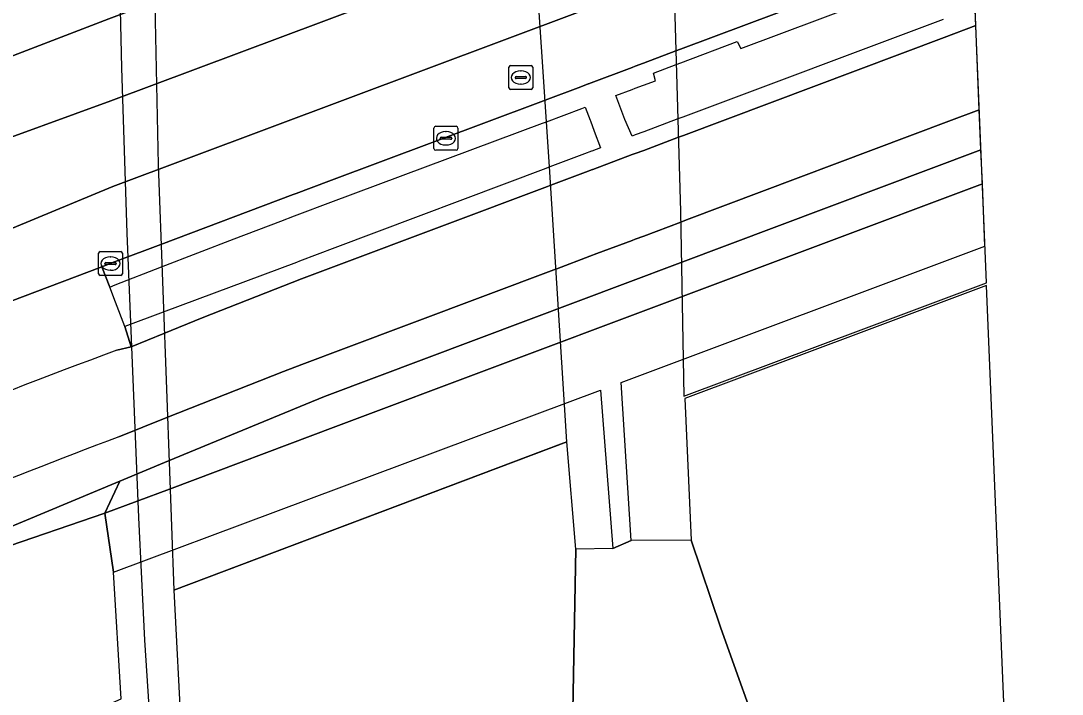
# Model space of a CAD drawing. Extents: x 156412 to 157779, y 382335 to 383768.
# Drawn here: x 157653.05 to 157696.54, y 383018.31 to 383046.42 of the extents above; entities that cross this region are included whole.
import ezdxf

# ---------------------------------------------------------------- set-up
doc = ezdxf.new("R2010")
doc.units = 0
for name, color, linetype in [('IMGEO_Berm_groen', 7, 'Continuous'), ('IMGEO_Berm_open', 7, 'Continuous'), ('IMGEO_Fietspad_gesloten', 7, 'Continuous'), ('IMGEO_Geluidsscherm', 7, 'Continuous'), ('IMGEO_Grasland_overig', 7, 'Continuous'), ('IMGEO_Groenvoorziening', 7, 'Continuous'), ('IMGEO_Kolk', 7, 'Continuous'), ('IMGEO_OVBaan_gesloten', 7, 'Continuous'), ('IMGEO_Rijbaan_autosnelweg', 7, 'Continuous'), ('IMGEO_Rijbaan_autoweg', 7, 'Continuous'), ('IMGEO_Rijbaan_regionaal_gesloten', 7, 'Continuous'), ('IMGEO_Rioolput', 7, 'Continuous'), ('IMGEO_Terreindeel_open', 7, 'Continuous'), ('IMGEO_Voetpad_open', 7, 'Continuous')]:
    doc.layers.add(name, color=color, linetype=linetype)

msp = doc.modelspace()

# ---------------------------------------------------------------- linework, layer by layer
at = {"layer": 'IMGEO_Berm_groen'}
msp.add_lwpolyline([(157657.057, 383032.677), (157657.66, 383032.808), (157657.401, 383033.667), (157657.01, 383034.682), (157656.768, 383035.309), (157656.44, 383036.158), (157643.278, 383031.18), (157639.285, 383029.746), (157638.308, 383029.429), (157637.378, 383029.188), (157630.383, 383027.405), (157625.26, 383026.152)], dxfattribs=at)
msp.add_lwpolyline([(157678.542, 383024.735), (157677.776, 383024.393), (157676.229, 383024.364), (157676.068, 383015.385), (157676.186, 383012.386), (157676.292, 383008.618), (157676.671, 382999.495), (157677.188, 382990.984), (157680.573, 382991.43), (157681.356, 382980.375), (157684.404, 382980.765), (157683.289, 382992.975), (157686.923, 382993.336), (157686.334, 383001.975), (157685.895, 383008.559), (157685.686, 383010.696), (157685.309, 383012.239), (157684.139, 383015.892), (157682.286, 383021.074), (157681.053, 383024.738)], close=True, dxfattribs=at)
msp.add_arc((157898.648, 382391.446), 685.232, 110.644465, 113.777403, dxfattribs=at)
at = {"layer": 'IMGEO_Berm_open'}
for points in [[(157691.409, 383049.292), (157680.598, 383045.234), (157680.412, 383045.164), (157679.064, 383044.658), (157678.714, 383044.527), (157678.584, 383044.478), (157676.765, 383043.795), (157676.753, 383043.791), (157676.438, 383043.673), (157674.953, 383043.115), (157674.766, 383043.045), (157665.921, 383039.723), (157664.554, 383039.21), (157664.434, 383039.165), (157658.902, 383037.085), (157657.084, 383036.401), (157656.97, 383036.358), (157656.44, 383036.158), (157656.768, 383035.309), (157656.993, 383035.396), (157658.935, 383036.146), (157661.967, 383037.317), (157663.906, 383038.065), (157664.478, 383038.279), (157664.598, 383038.324), (157665.997, 383038.846), (157674.836, 383042.144), (157675.014, 383042.21), (157676.487, 383042.759), (157676.628, 383042.812), (157676.829, 383042.277), (157676.842, 383042.243), (157677.001, 383041.818), (157677.264, 383041.12), (157676.904, 383040.984), (157676.893, 383040.98), (157676.588, 383040.865), (157675.143, 383040.321), (157674.983, 383040.261), (157666.162, 383036.939), (157664.694, 383036.385), (157664.573, 383036.34), (157659.001, 383034.263), (157657.401, 383033.667), (157657.66, 383032.808), (157659.032, 383033.374), (157660.62, 383034.028), (157664.77, 383035.648), (157666.227, 383036.195), (157675.042, 383039.505), (157675.195, 383039.562), (157676.629, 383040.101), (157676.932, 383040.214), (157676.942, 383040.218), (157678.586, 383040.835), (157678.717, 383040.884), (157679.067, 383041.015), (157680.518, 383041.56), (157680.728, 383041.639), (157691.613, 383045.725), (157692.935, 383046.221), (157692.904, 383046.98)], [(157691.57, 383046.48), (157680.701, 383042.402), (157680.495, 383042.325), (157679.066, 383041.789), (157678.716, 383041.658), (157678.589, 383041.61), (157678.281, 383042.308), (157677.905, 383043.3), (157678.585, 383043.555), (157678.715, 383043.604), (157679.065, 383043.735), (157679.566, 383043.923), (157679.48, 383044.231), (157680.429, 383044.592), (157680.619, 383044.664), (157682.976, 383045.559), (157683.127, 383045.272), (157691.46, 383048.397)]]:
    msp.add_lwpolyline(points, dxfattribs=at)
at = {"layer": 'IMGEO_Fietspad_gesloten'}
for points in [[(157692.935, 383046.221), (157691.613, 383045.725), (157680.728, 383041.639), (157680.518, 383041.56), (157679.067, 383041.015), (157678.717, 383040.884), (157678.586, 383040.835), (157676.942, 383040.218), (157676.932, 383040.214), (157676.629, 383040.101), (157675.195, 383039.562), (157675.042, 383039.505), (157666.227, 383036.195), (157664.77, 383035.648), (157660.62, 383034.028), (157659.032, 383033.374), (157657.66, 383032.808), (157657.057, 383032.677)], [(157657.143, 383029.06), (157659.156, 383029.857), (157664.028, 383031.786), (157664.784, 383032.07), (157664.899, 383032.113), (157666.528, 383032.725), (157675.313, 383036.027), (157675.432, 383036.072), (157676.818, 383036.592), (157677.116, 383036.704), (157678.587, 383037.258), (157678.704, 383037.302), (157679.069, 383037.439), (157680.617, 383038.02), (157680.856, 383038.11), (157691.813, 383042.229), (157693.081, 383042.706), (157692.935, 383046.221)]]:
    msp.add_lwpolyline(points, dxfattribs=at)
for centre, radius, start, end in [((157898.648, 382391.446), 685.232, 110.644465, 113.777403), ((157888.076, 382426.36), 645.428, 110.965023, 113.80188)]:
    msp.add_arc(centre, radius, start, end, dxfattribs=at)
at = {"layer": 'IMGEO_Geluidsscherm'}
msp.add_lwpolyline([(157658.493, 383016.522), (157658.231, 383020.569), (157657.984, 383025.691), (157657.496, 383037.555), (157657.275, 383044.462), (157657.06, 383053.54), (157656.918, 383061.928), (157656.796, 383069.263), (157656.668, 383078.212), (157656.676, 383085.554)], dxfattribs=at)
at = {"layer": 'IMGEO_Grasland_overig'}
for points in [[(157693.21, 383039.616), (157693.15, 383041.041), (157665.73, 383030.74), (157664.957, 383030.421), (157659.219, 383028.048), (157657.187, 383027.208), (157656.563, 383025.871), (157659.26, 383026.875), (157666.209, 383029.483), (157693.21, 383039.616)], [(157655.922, 382992.503), (157655.25, 383003.156), (157654.414, 383013.882), (157654.505, 383015.404), (157654.96, 383016.517), (157655.593, 383017.239), (157656.422, 383017.756), (157657.242, 383018.112), (157656.928, 383023.4), (157656.563, 383025.871), (157652.086, 383024.341), (157648.172, 383022.538), (157647.046, 383021.527), (157646.171, 383020.262), (157645.227, 383018.753), (157644.725, 383017.505), (157644.244, 383015.778), (157644.154, 383014.255), (157644.26, 383013.503), (157644.313, 383008.685), (157644.56, 383004.433), (157645.108, 382992.416)]]:
    msp.add_lwpolyline(points, dxfattribs=at)
at = {"layer": 'IMGEO_Groenvoorziening'}
msp.add_lwpolyline([(157652.086, 383024.341), (157656.563, 383025.871), (157657.187, 383027.208), (157642.947, 383021.268)], dxfattribs=at)
at = {"layer": 'IMGEO_Kolk'}
for p, q in [((157670.307, 383041.092), (157670.307, 383041.944)), ((157670.382, 383042.018), (157671.234, 383042.018)), ((157670.795, 383041.798), (157670.82, 383041.798)), ((157671.308, 383041.944), (157671.308, 383041.092)), ((157670.566, 383041.512), (157670.566, 383041.524)), ((157671.004, 383041.475), (157670.606, 383041.475)), ((157670.609, 383041.561), (157671.007, 383041.561)), ((157670.818, 383041.238), (157670.793, 383041.238)), ((157671.05, 383041.524), (157671.05, 383041.512)), ((157671.234, 383041.018), (157670.382, 383041.018)), ((157656.298, 383035.864), (157656.298, 383036.716)), ((157656.373, 383036.79), (157657.225, 383036.79)), ((157656.786, 383036.57), (157656.811, 383036.57)), ((157657.299, 383036.716), (157657.299, 383035.864)), ((157656.557, 383036.284), (157656.557, 383036.296)), ((157656.995, 383036.247), (157656.597, 383036.247)), ((157656.6, 383036.333), (157656.998, 383036.333)), ((157656.809, 383036.01), (157656.784, 383036.01)), ((157657.041, 383036.296), (157657.041, 383036.284)), ((157657.225, 383035.79), (157656.373, 383035.79))]:
    msp.add_line(p, q, dxfattribs=at)
for points in [[(157670.307, 383041.092), (157670.307, 383041.944)], [(157670.382, 383042.018), (157671.234, 383042.018)], [(157671.308, 383041.944), (157671.308, 383041.092)], [(157671.234, 383041.018), (157670.382, 383041.018)], [(157656.298, 383035.864), (157656.298, 383036.716)], [(157656.373, 383036.79), (157657.225, 383036.79)], [(157657.299, 383036.716), (157657.299, 383035.864)], [(157657.225, 383035.79), (157656.373, 383035.79)]]:
    msp.add_lwpolyline(points, dxfattribs=at)
for centre, radius, start, end in [((157670.384, 383041.942), 0.0765, 91.552, 178.448), ((157670.384, 383041.942), 0.0765, 91.552, 178.448), ((157671.232, 383041.942), 0.0765, 1.552, 88.448), ((157671.232, 383041.942), 0.0765, 1.552, 88.448), ((157670.606, 383041.521), 0.0403, 85.8775, 175.7526), ((157670.603, 383041.511), 0.0366, 178.938, 274.7102), ((157671.007, 383041.518), 0.043, 264.8664, 352.4533), ((157671.011, 383041.523), 0.0386, 1.7309, 96.639), ((157670.384, 383041.094), 0.0765, 181.552, 268.448), ((157670.384, 383041.094), 0.0765, 181.552, 268.448), ((157671.232, 383041.094), 0.0765, 271.552, 358.448), ((157671.232, 383041.094), 0.0765, 271.552, 358.448), ((157656.375, 383036.714), 0.0765, 91.552, 178.448), ((157656.375, 383036.714), 0.0765, 91.552, 178.448), ((157657.223, 383036.714), 0.0765, 1.552, 88.448), ((157657.223, 383036.714), 0.0765, 1.552, 88.448), ((157656.597, 383036.293), 0.0403, 85.8775, 175.7526), ((157656.594, 383036.283), 0.0366, 178.938, 274.7102), ((157656.998, 383036.29), 0.043, 264.8664, 352.4533), ((157657.002, 383036.295), 0.0386, 1.7309, 96.639), ((157656.375, 383035.866), 0.0765, 181.552, 268.448), ((157656.375, 383035.866), 0.0765, 181.552, 268.448), ((157657.223, 383035.866), 0.0765, 271.552, 358.448), ((157657.223, 383035.866), 0.0765, 271.552, 358.448)]:
    msp.add_arc(centre, radius, start, end, dxfattribs=at)
for centre, major_axis, ratio, start_param, end_param in [((157670.794, 383041.518), (-0.387, 0.002), 0.722429, 4.712389, 7.853982), ((157670.819, 383041.518), (-0.39, 0.002), 0.717154, 1.570796, 4.712389), ((157656.785, 383036.29), (-0.387, 0.002), 0.722429, 4.712389, 7.853982), ((157656.81, 383036.29), (-0.39, 0.002), 0.717154, 1.570796, 4.712389)]:
    msp.add_ellipse(centre, major_axis=major_axis, ratio=ratio, start_param=start_param, end_param=end_param, dxfattribs=at)
at = {"layer": 'IMGEO_OVBaan_gesloten'}
msp.add_lwpolyline([(157621.098, 383032.485), (157638.147, 383039.37), (157656.73, 383046.505), (157692.367, 383059.891), (157692.323, 383060.947), (157692.394, 383063.312)], dxfattribs=at)
at = {"layer": 'IMGEO_Rijbaan_autosnelweg'}
msp.add_lwpolyline([(157693.33, 383094.643), (157691.234, 383093.861), (157687.603, 383092.506), (157680.266, 383089.769), (157680.045, 383081.79), (157680.023, 383072.331), (157680.035, 383064.472), (157680.269, 383050.015), (157680.609, 383038.468), (157680.748, 383030.748), (157688.254, 383033.559), (157691.822, 383034.896), (157693.382, 383035.48), (157692.323, 383060.947)], close=True, dxfattribs=at)
msp.add_lwpolyline([(157696.543, 382959.426), (157693.386, 383035.375), (157691.826, 383034.79), (157688.258, 383033.454), (157680.783, 383030.655), (157681.053, 383024.738), (157682.286, 383021.074), (157684.139, 383015.892), (157685.309, 383012.239), (157685.686, 383010.696), (157685.895, 383008.559), (157686.334, 383001.975), (157686.923, 382993.336), (157683.289, 382992.975)], dxfattribs=at)
at = {"layer": 'IMGEO_Rijbaan_autoweg'}
msp.add_lwpolyline([(157674.461, 383050.342), (157674.054, 383058.103), (157673.605, 383067.94), (157673.313, 383080.182), (157673.177, 383087.172), (157657.895, 383081.48), (157658.083, 383071.599), (157658.289, 383058.9), (157658.598, 383049.775), (157658.786, 383040.406), (157659.15, 383030.671), (157659.44, 383022.65), (157675.857, 383028.853), (157675.131, 383040.328)], close=True, dxfattribs=at)
msp.add_lwpolyline([(157677.188, 382990.984), (157676.671, 382999.495), (157676.292, 383008.618), (157676.186, 383012.386), (157676.068, 383015.385), (157676.229, 383024.364), (157675.857, 383028.853), (157675.587, 383028.752), (157659.44, 383022.65), (157659.764, 383016.47), (157660.152, 383009.8), (157661.458, 382994.879), (157662.388, 382982.662)], dxfattribs=at)
at = {"layer": 'IMGEO_Rijbaan_regionaal_gesloten'}
for points in [[(157692.51, 383056.437), (157692.367, 383059.891), (157656.73, 383046.505), (157638.147, 383039.37), (157621.098, 383032.485)], [(157487.297, 382965.984), (157475.326, 382957.632), (157466.576, 382950.401), (157465.895, 382949.84), (157467.831, 382947.289), (157481.497, 382957.924), (157486.232, 382961.464), (157496.205, 382967.961), (157512.834, 382977.537), (157531.64, 382986.387), (157573.149, 383006.118), (157591.111, 383014.656), (157608.988, 383022.848), (157624.255, 383029.843), (157650.994, 383040.969), (157656.81, 383043.081), (157692.51, 383056.437)], [(157692.657, 383052.911), (157692.51, 383056.437), (157656.81, 383043.081), (157650.994, 383040.969), (157624.255, 383029.843), (157608.988, 383022.848), (157591.111, 383014.656), (157573.149, 383006.118), (157531.64, 382986.387), (157512.834, 382977.537), (157496.205, 382967.961), (157486.232, 382961.464), (157481.497, 382957.924), (157467.831, 382947.289), (157469.77, 382944.733), (157471.73, 382946.367)], [(157623.459, 383025.63), (157656.896, 383039.505), (157692.657, 383052.911)], [(157692.657, 383052.911), (157656.896, 383039.505), (157623.459, 383025.63)], [(157643.278, 383031.18), (157656.44, 383036.158), (157656.97, 383036.358), (157657.084, 383036.401), (157658.902, 383037.085), (157664.434, 383039.165), (157664.554, 383039.21), (157665.921, 383039.723), (157674.766, 383043.045), (157674.953, 383043.115), (157676.438, 383043.673), (157676.753, 383043.791), (157676.765, 383043.795), (157678.584, 383044.478), (157678.714, 383044.527), (157679.064, 383044.658), (157680.412, 383045.164), (157680.598, 383045.234), (157691.409, 383049.292), (157692.786, 383049.809), (157692.657, 383052.911)]]:
    msp.add_lwpolyline(points, dxfattribs=at)
at = {"layer": 'IMGEO_Rioolput'}
for p, q in [((157673.435, 383043.63), (157673.435, 383044.482)), ((157673.51, 383044.556), (157674.362, 383044.556)), ((157673.923, 383044.336), (157673.948, 383044.336)), ((157674.436, 383044.482), (157674.436, 383043.63)), ((157673.694, 383044.05), (157673.694, 383044.062)), ((157674.132, 383044.013), (157673.734, 383044.013)), ((157673.737, 383044.099), (157674.135, 383044.099)), ((157674.178, 383044.062), (157674.178, 383044.05)), ((157674.362, 383043.556), (157673.51, 383043.556)), ((157673.946, 383043.776), (157673.921, 383043.776))]:
    msp.add_line(p, q, dxfattribs=at)
for points in [[(157673.435, 383043.63), (157673.435, 383044.482)], [(157673.51, 383044.556), (157674.362, 383044.556)], [(157674.436, 383044.482), (157674.436, 383043.63)], [(157674.362, 383043.556), (157673.51, 383043.556)]]:
    msp.add_lwpolyline(points, dxfattribs=at)
for centre, radius, start, end in [((157673.512, 383044.48), 0.0765, 91.552, 178.448), ((157673.512, 383044.48), 0.0765, 91.552, 178.448), ((157674.36, 383044.48), 0.0765, 1.552, 88.448), ((157674.36, 383044.48), 0.0765, 1.552, 88.448), ((157673.734, 383044.059), 0.0403, 85.8775, 175.7526), ((157673.731, 383044.049), 0.0366, 178.938, 274.7102), ((157674.135, 383044.056), 0.043, 264.8664, 352.4533), ((157674.139, 383044.061), 0.0386, 1.7309, 96.639), ((157673.512, 383043.632), 0.0765, 181.552, 268.448), ((157673.512, 383043.632), 0.0765, 181.552, 268.448), ((157674.36, 383043.632), 0.0765, 271.552, 358.448), ((157674.36, 383043.632), 0.0765, 271.552, 358.448)]:
    msp.add_arc(centre, radius, start, end, dxfattribs=at)
for centre, major_axis, ratio, start_param, end_param in [((157673.922, 383044.056), (-0.387, 0.002), 0.722429, 4.712389, 7.853982), ((157673.947, 383044.056), (-0.39, 0.002), 0.717154, 1.570796, 4.712389)]:
    msp.add_ellipse(centre, major_axis=major_axis, ratio=ratio, start_param=start_param, end_param=end_param, dxfattribs=at)
at = {"layer": 'IMGEO_Terreindeel_open'}
msp.add_lwpolyline([(157693.318, 383037.018), (157693.21, 383039.616), (157666.209, 383029.483), (157659.26, 383026.875), (157656.563, 383025.871), (157656.928, 383023.4), (157677.259, 383031.009), (157677.776, 383024.393), (157678.542, 383024.735), (157678.119, 383031.33)], close=True, dxfattribs=at)
at = {"layer": 'IMGEO_Voetpad_open'}
for points in [[(157693.15, 383041.041), (157693.081, 383042.706), (157691.813, 383042.229), (157680.856, 383038.11), (157680.617, 383038.02), (157679.069, 383037.439), (157678.704, 383037.302), (157678.587, 383037.258), (157677.116, 383036.704), (157676.818, 383036.592), (157675.432, 383036.072), (157675.313, 383036.027), (157666.528, 383032.725), (157664.899, 383032.113), (157664.784, 383032.07), (157664.028, 383031.786), (157659.156, 383029.857), (157657.143, 383029.06)], [(157623.225, 383012.787), (157629.932, 383015.788), (157630.078, 383015.463), (157631.446, 383015.454), (157631.03, 383016.293), (157634.582, 383017.769), (157642.327, 383020.989), (157642.947, 383021.268), (157657.187, 383027.208), (157659.219, 383028.048), (157664.957, 383030.421), (157665.73, 383030.74), (157693.15, 383041.041)]]:
    msp.add_lwpolyline(points, dxfattribs=at)
msp.add_arc((157888.076, 382426.36), 645.428, 110.965023, 113.80188, dxfattribs=at)

doc.saveas('drawing.dxf')
